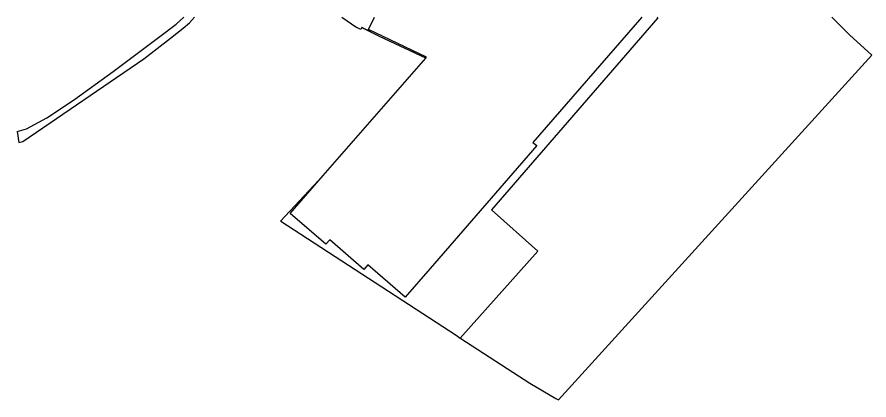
# Model space of a CAD drawing. Extents: x 136000 to 141000, y 400494 to 402006.
# Drawn here: x 136641.8 to 137065.4, y 401809.5 to 402000 of the extents above; entities that cross this region are included whole.
import ezdxf

# ---------------------------------------------------------------- set-up
doc = ezdxf.new("R2010")
doc.units = 0
for name, color, linetype in [('gg-afsc-lijn draadraster', 7, 'Continuous'), ('gg-bbg-bijgebouw', 7, 'Continuous'), ('gg-bbg-gedigitaliseerde bijgebouw', 7, 'Continuous'), ('gg-knt-bronhoudergrens', 7, 'Continuous')]:
    doc.layers.add(name, color=color, linetype=linetype)

msp = doc.modelspace()

# ---------------------------------------------------------------- linework, layer by layer
at = {"layer": 'gg-afsc-lijn draadraster'}
msp.add_lwpolyline([(136845.04, 401979.46), (136822.06, 401990.29), (136814.1, 401994.37), (136813.35, 401994.76)], dxfattribs=at)
at = {"layer": 'gg-bbg-bijgebouw'}
msp.add_line((136816.59, 401993.8), (136819.57, 402000), dxfattribs=at)
at = {"layer": 'gg-bbg-gedigitaliseerde bijgebouw'}
msp.add_line((136794.05, 401921.18), (136845.04, 401979.46), dxfattribs=at)
for points in [[(136952.38, 402000), (136952.57, 401999.91), (136898.37, 401937.62), (136900.3, 401936.08), (136847.22, 401874.99)], [(136845.04, 401979.46), (136845.47, 401979.96), (136816.59, 401993.8)], [(136847.22, 401874.99), (136834.76, 401860.64), (136816.26, 401876.71), (136814.29, 401874.45), (136797.31, 401889.21), (136795.34, 401886.94), (136777.65, 401902.31), (136794.05, 401921.18)]]:
    msp.add_lwpolyline(points, dxfattribs=at)
at = {"layer": 'gg-knt-bronhoudergrens'}
msp.add_line((136803.41, 402000), (136810.81, 401994.75), dxfattribs=at)
for points in [[(136641.84, 401943.1), (136642.66, 401937.53), (136644.66, 401938.12), (136704.82, 401979.24), (136718.16, 401989.41), (136724.38, 401994.52), (136727.54, 401997.12), (136730.09, 402000)], [(136656.69, 401949.79), (136669.83, 401958.63), (136689.65, 401972.9), (136712.86, 401990.38), (136720.95, 401996.47), (136724.76, 402000)], [(136960.04, 402000), (136960.43, 401999.66), (136877.69, 401904.17), (136900.8, 401883.58), (136862.24, 401840.31)], [(137046.91, 402000), (137053.96, 401993.03), (137055.73, 401991.12), (137066.81, 401981.06), (136911.06, 401809.52)], [(136813.35, 401994.76), (136812.84, 401993.79), (136810.81, 401994.75)], [(136845.04, 401979.46), (136822.06, 401990.29), (136813.35, 401994.76)], [(136641.84, 401943.1), (136646.55, 401944.32), (136656.69, 401949.79)], [(136794.05, 401921.18), (136772.81, 401898.49), (136772.93, 401898.41), (136860.2, 401841.83), (136862.24, 401840.31)], [(136862.24, 401840.31), (136862.54, 401840.09), (136896.82, 401817.89), (136909.69, 401810.26), (136911.06, 401809.52)]]:
    msp.add_lwpolyline(points, dxfattribs=at)

doc.saveas('drawing.dxf')
